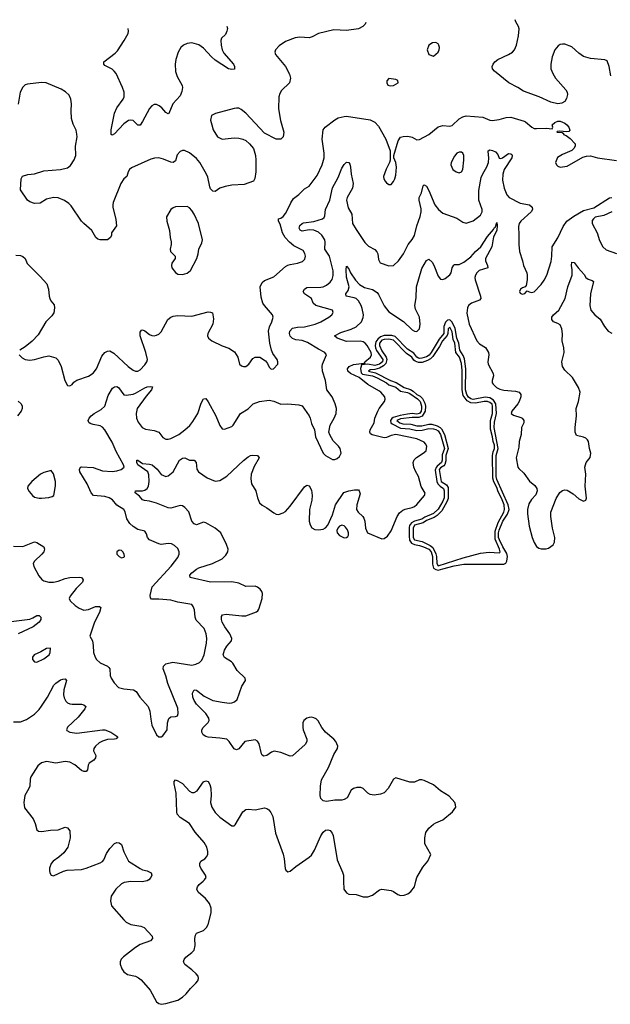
# Model space of a CAD drawing. Header units: inches. Extents: x 2143765 to 2212928, y 878963 to 1017374.
# Tile 269 of 271: x 2182363 to 2187398, y 1008949 to 1017348. Entities that reach past the tile are written whole.
import ezdxf

# ---------------------------------------------------------------- set-up
doc = ezdxf.new("R2010")
doc.units = ezdxf.units.IN
doc.header["$MEASUREMENT"] = 0
doc.layers.add('C1080', color=7, linetype='Continuous')
doc.layers.add('C1081', color=7, linetype='Continuous')

msp = doc.modelspace()

# ---------------------------------------------------------------- linework, layer by layer
at = {"layer": 'C1080', "color": 5, "elevation": 320}
for points in [[(2183436.3, 1010000), (2183406, 1009994), (2183310, 1009996.9), (2183253.5, 1009986.5), (2183230, 1009976.3), (2183181.5, 1009930), (2183143.9, 1009870), (2183136.9, 1009830), (2183145.7, 1009790), (2183249.4, 1009669.4), (2183270.2, 1009650.2), (2183310, 1009628.3), (2183395.7, 1009615.7), (2183424, 1009604), (2183492, 1009530), (2183495.3, 1009510), (2183479.3, 1009490), (2183390, 1009457.8), (2183350, 1009433.3), (2183246.8, 1009353.2), (2183227.6, 1009332.4), (2183220.4, 1009310), (2183220.4, 1009290), (2183234.4, 1009250), (2183250, 1009225.5), (2183282.6, 1009202.6), (2183350, 1009187.5), (2183375.9, 1009175.9), (2183398.7, 1009158.7), (2183475.2, 1009070), (2183528, 1008970), (2183550, 1008954.9), (2183570, 1008948.7), (2183610, 1008955.3), (2183710, 1008985.3), (2183750.9, 1009009.1), (2183783.3, 1009036.7), (2183817.8, 1009082.2), (2183865.1, 1009130), (2183880.5, 1009150), (2183886.9, 1009170), (2183883.1, 1009190), (2183867.3, 1009210), (2183830, 1009244.1), (2183770, 1009287.6), (2183759.8, 1009310), (2183763.8, 1009330), (2183778.5, 1009350), (2183831.2, 1009390), (2183849.8, 1009410.2), (2183859.3, 1009450), (2183856.2, 1009510), (2183860.5, 1009539.5), (2183870, 1009554.9), (2183930, 1009579.6), (2183956.2, 1009603.8), (2183969.8, 1009630.2), (2183995.1, 1009730), (2183996.2, 1009770), (2183981.6, 1009810), (2183947.1, 1009850), (2183884.9, 1009904.9), (2183874, 1009930), (2183879.5, 1009950), (2183893.3, 1009970), (2183926.4, 1010000)], [(2185123.3, 1010000), (2185124.9, 1009930), (2185150, 1009899.1), (2185170, 1009888.4), (2185230, 1009884.2), (2185290, 1009866), (2185330, 1009866.4), (2185370, 1009880.3), (2185430, 1009924.9), (2185450, 1009932.2), (2185530, 1009920.4), (2185550, 1009912.2), (2185586.4, 1009886.4), (2185610, 1009877.4), (2185641.5, 1009878.6), (2185673.2, 1009890), (2185698, 1009910), (2185729.3, 1009950), (2185740.7, 1010000)]]:
    msp.add_lwpolyline(points, dxfattribs=at)
at = {"layer": 'C1081', "color": 5}
for points, elevation in [([(2185314.3, 1017323.7), (2185308.2, 1017310), (2185287.7, 1017290), (2185250, 1017271.2), (2185150, 1017257.3), (2185039.6, 1017260.4), (2184910, 1017231.6), (2184857.4, 1017202.6), (2184830, 1017194.7), (2184750, 1017198.7), (2184710, 1017193.3), (2184630, 1017162), (2184575.6, 1017124.4), (2184542.8, 1017090), (2184537.3, 1017070), (2184543, 1017050), (2184630.2, 1016950.2), (2184663.7, 1016883.7), (2184672.3, 1016850), (2184662.3, 1016810), (2184596.2, 1016743.8), (2184580.9, 1016719.1), (2184571.3, 1016690), (2184568.6, 1016588.6), (2184587.1, 1016487.1), (2184614.9, 1016390), (2184610.4, 1016349.6), (2184590.4, 1016329.6), (2184550, 1016329.6), (2184450, 1016380.7), (2184290, 1016549.6), (2184250, 1016582), (2184230, 1016592.3), (2184210, 1016594.5), (2184190, 1016589.6), (2184033, 1016547), (2183999.1, 1016530), (2183990.4, 1016490), (2183999.5, 1016450), (2184012.4, 1016410), (2184050.6, 1016350), (2184090, 1016328.9), (2184190, 1016339.5), (2184230, 1016337.6), (2184264.7, 1016330), (2184290, 1016317.1), (2184322, 1016290), (2184354.9, 1016250), (2184372.7, 1016190), (2184375.5, 1016150), (2184375.5, 1016050), (2184367.9, 1015992.1), (2184356, 1015970), (2184276.7, 1015943.3), (2184170, 1015935.6), (2184115.6, 1015924.4), (2184070.4, 1015909.6), (2184030, 1015881.2), (2184010, 1015885.2), (2183990, 1015904), (2183982.6, 1015922.6), (2183965.8, 1016005.8), (2183956, 1016030), (2183899.2, 1016130), (2183870, 1016165.4), (2183810, 1016213.5), (2183768.5, 1016231.5), (2183750, 1016233.3), (2183730, 1016223.7), (2183704.8, 1016195.2), (2183690, 1016145.2), (2183670, 1016129.6), (2183650, 1016133), (2183590, 1016159.7), (2183550, 1016169.7), (2183512.7, 1016167.3), (2183482, 1016158), (2183314.9, 1016085.1), (2183299.3, 1016070), (2183288.9, 1016051.1), (2183276.3, 1016010), (2183250.5, 1015989.5), (2183226.4, 1015950), (2183160.4, 1015790), (2183157.1, 1015770), (2183157.1, 1015750), (2183183.4, 1015643.4), (2183187.3, 1015590), (2183146.8, 1015530), (2183146, 1015510), (2183138, 1015490), (2183110, 1015469.3), (2183049.6, 1015469.6), (2183030, 1015476), (2183013.2, 1015490), (2182978.4, 1015550), (2182910, 1015608.3), (2182891.1, 1015630), (2182800.6, 1015760.6), (2182780.6, 1015780.6), (2182744.8, 1015804.8), (2182690, 1015829.8), (2182650, 1015832.4), (2182590, 1015816.4), (2182536.1, 1015783.9), (2182490, 1015781.3), (2182450, 1015795.6), (2182429.8, 1015809.8), (2182370, 1015898), (2182374, 1015990), (2182386.6, 1016013.4), (2182431.9, 1016028.1), (2182490, 1016034.4), (2182570, 1016059), (2182709.8, 1016070.2), (2182770, 1016084.2), (2182796.8, 1016103.2), (2182828.3, 1016151.7), (2182840.3, 1016190), (2182838.5, 1016270), (2182852, 1016350), (2182851.1, 1016371.1), (2182844.9, 1016404.9), (2182817.5, 1016457.5), (2182804.5, 1016504.5), (2182800.9, 1016570), (2182804.8, 1016630), (2182799.7, 1016670), (2182784.1, 1016704.1), (2182753.6, 1016733.6), (2182715.2, 1016755.2), (2182589.6, 1016809.6), (2182550, 1016811.3), (2182430, 1016798.4), (2182410, 1016791.8), (2182390, 1016774), (2182365.8, 1016730), (2182351.1, 1016628.9)], 360), ([(2184128.8, 1017294), (2184133.4, 1017273.4), (2184129.1, 1017250), (2184117.2, 1017222.8), (2184083.5, 1017190), (2184077.1, 1017170), (2184079.7, 1017130), (2184090.2, 1017090), (2184103.5, 1017063.5), (2184184.2, 1016970), (2184194, 1016950), (2184194.2, 1016925.8), (2184170, 1016922.6), (2184142, 1016930), (2184030, 1017001.6), (2183996.8, 1017030), (2183930, 1017106.4), (2183890, 1017134.8), (2183830, 1017149.8), (2183790, 1017144.2), (2183758, 1017130), (2183737, 1017110), (2183714.6, 1017070), (2183694.9, 1017010), (2183687.2, 1016970), (2183690, 1016906), (2183704.8, 1016864.8), (2183746.9, 1016786.9), (2183750.5, 1016770), (2183745.5, 1016734.5), (2183730, 1016699.3), (2183668.4, 1016630), (2183633.4, 1016546.6), (2183630, 1016543.7), (2183610, 1016555.1), (2183575.4, 1016595.4), (2183552.7, 1016612.7), (2183530, 1016623.5), (2183510, 1016624.2), (2183490, 1016614), (2183469.1, 1016590.9), (2183410, 1016479), (2183390, 1016449.4), (2183369.6, 1016449.6), (2183329.4, 1016489.4), (2183310, 1016492), (2183290, 1016487), (2183250, 1016460.9), (2183170, 1016373.2), (2183150, 1016364), (2183144, 1016370), (2183142.6, 1016410), (2183170.9, 1016550), (2183190, 1016596.4), (2183245.7, 1016670), (2183252.4, 1016690), (2183253.7, 1016730), (2183240.5, 1016770), (2183184.7, 1016890), (2183169.6, 1016910), (2183150, 1016925.1), (2183090, 1016958), (2183079.5, 1016970), (2183079.5, 1016990), (2183177.2, 1017062.8), (2183196.1, 1017083.9), (2183254, 1017170), (2183286.3, 1017230), (2183289.7, 1017250), (2183286.2, 1017273.2)], 340), ([(2187401.6, 1016870), (2187388.7, 1016948.7), (2187370, 1016996), (2187350, 1017006.6), (2187230, 1017018.4), (2187170, 1017034), (2187130, 1017062), (2187070, 1017116.2), (2187010, 1017138.4), (2186990, 1017140.7), (2186970, 1017136.2), (2186954.7, 1017125.3), (2186926.4, 1017090), (2186901.3, 1017030), (2186890.4, 1016970), (2186892.2, 1016930), (2186906.7, 1016890), (2186932.2, 1016850), (2187018, 1016750), (2187030.7, 1016730), (2187034, 1016710), (2187025.2, 1016674.8), (2187010, 1016649.2), (2186984.1, 1016635.9), (2186950.4, 1016629.6), (2186890, 1016646), (2186790.9, 1016690.9), (2186659.1, 1016739.1), (2186610.7, 1016770.7), (2186533.6, 1016810), (2186412, 1016910), (2186394.5, 1016930), (2186392, 1016950), (2186399.5, 1016970), (2186414.5, 1016990), (2186438, 1017010), (2186530, 1017050.2), (2186563, 1017070), (2186580.3, 1017090), (2186597, 1017130), (2186614, 1017210), (2186619.8, 1017270), (2186615.3, 1017290), (2186593.3, 1017330), (2186586.7, 1017348.2)], 360), ([(2182357.3, 1014490), (2182382.9, 1014462.9), (2182410, 1014448), (2182450, 1014444.4), (2182488.4, 1014448.4), (2182567.5, 1014472.5), (2182610, 1014479.5), (2182670, 1014464), (2182690, 1014442.8), (2182716.4, 1014390), (2182748.9, 1014268.9), (2182770, 1014226.8), (2182790, 1014224), (2182810, 1014234.8), (2182825.4, 1014254.6), (2182850, 1014274.4), (2182948.5, 1014308.5), (2182990, 1014333.1), (2183016.8, 1014370), (2183062.3, 1014477.7), (2183090, 1014508.8), (2183110, 1014520.3), (2183130, 1014523.1), (2183164.6, 1014504.6), (2183287.4, 1014390), (2183330, 1014357.3), (2183350, 1014349.1), (2183370, 1014350.2), (2183390, 1014360.2), (2183430, 1014402.7), (2183446.3, 1014430), (2183452.2, 1014450), (2183439.5, 1014510), (2183391.1, 1014650), (2183390, 1014682), (2183401.6, 1014698.4), (2183410, 1014702), (2183430, 1014694.4), (2183470, 1014663.7), (2183490, 1014655.3), (2183510, 1014652.4), (2183530, 1014655.8), (2183550, 1014666.4), (2183570, 1014686.7), (2183626.4, 1014790), (2183650, 1014810.2), (2183670, 1014818.8), (2183710, 1014824.4), (2183830, 1014819.3), (2183970, 1014855.5), (2183990, 1014854), (2184006.4, 1014846.4), (2184016.3, 1014796.3), (2184010.4, 1014750), (2183965.5, 1014670), (2183963, 1014650), (2183973.4, 1014630), (2184000.7, 1014610), (2184090, 1014566), (2184145.1, 1014545.1), (2184195.2, 1014515.3), (2184223.8, 1014470), (2184236.3, 1014410), (2184254, 1014394), (2184270, 1014388.5), (2184290, 1014390.4), (2184315.1, 1014410), (2184350, 1014458), (2184370, 1014468.2), (2184390, 1014470.4), (2184410, 1014468.2), (2184457.4, 1014437.4), (2184475.8, 1014415.8), (2184490, 1014384.7), (2184506, 1014366), (2184528, 1014370), (2184564, 1014410), (2184564, 1014430), (2184559.3, 1014450), (2184520.8, 1014500.8), (2184508.5, 1014528.5), (2184494.2, 1014590), (2184484.6, 1014690), (2184491.2, 1014728.8), (2184512.9, 1014770), (2184523.5, 1014810), (2184517.3, 1014830), (2184448.9, 1014908.9), (2184436.2, 1014930), (2184422.3, 1014982.3), (2184413.5, 1015070), (2184430, 1015106), (2184450, 1015122.6), (2184530, 1015155.6), (2184630, 1015241.8), (2184650, 1015253.2), (2184670, 1015261.2), (2184730, 1015270.3), (2184773.3, 1015286.7), (2184793.4, 1015306.6), (2184799.7, 1015330), (2184794.6, 1015354.6), (2184778.3, 1015378.3), (2184700.2, 1015420.2), (2184662.9, 1015450), (2184625.7, 1015490), (2184603.7, 1015530), (2184583.3, 1015603.3), (2184569.6, 1015630), (2184569.2, 1015650), (2184590, 1015656.3), (2184610, 1015670.4), (2184630, 1015695.8), (2184650, 1015730.5), (2184673.5, 1015786.5), (2184696.6, 1015823.4), (2184742.3, 1015857.7), (2184790, 1015904), (2184830, 1015926.8), (2184900.2, 1016019.8), (2184942, 1016110), (2184957.4, 1016170), (2184959.2, 1016210), (2184941.1, 1016330), (2184951.3, 1016410), (2184967.8, 1016430), (2185050, 1016495.3), (2185079, 1016510), (2185130, 1016522), (2185150, 1016524.2), (2185350, 1016494.6), (2185390, 1016472.9), (2185420.9, 1016440.9), (2185483.1, 1016330), (2185520.7, 1016230), (2185521, 1016150), (2185516, 1016130), (2185485.8, 1016074.2), (2185464, 1016010), (2185467.3, 1015990), (2185478.8, 1015970), (2185490, 1015956), (2185510, 1015942.8), (2185530, 1015942.8), (2185550, 1015966.8), (2185561.6, 1015990), (2185570, 1016022), (2185574, 1016090), (2185569, 1016130), (2185553.2, 1016170), (2185552.7, 1016190), (2185590, 1016316), (2185610, 1016347.3), (2185632.8, 1016352.8), (2185673.2, 1016353.2), (2185710, 1016346.8), (2185750, 1016324), (2185770, 1016324.9), (2185850, 1016368.2), (2185930, 1016434), (2185970, 1016446.7), (2186030, 1016440.4), (2186050, 1016446), (2186110, 1016502), (2186140.1, 1016519.9), (2186170, 1016528.8), (2186310, 1016516.5), (2186370, 1016492), (2186390, 1016488.9), (2186450, 1016498), (2186510, 1016514), (2186550, 1016515.5), (2186662.4, 1016482.4), (2186676, 1016476), (2186730, 1016430.7), (2186750, 1016420.7), (2186770, 1016418.8), (2186850, 1016422), (2186902, 1016418), (2186908.7, 1016430), (2186903.7, 1016450), (2186923.7, 1016470), (2186950, 1016483), (2186970, 1016483), (2187010, 1016464.9), (2187027.3, 1016450), (2187044.9, 1016430), (2187054.4, 1016405.6), (2187044.5, 1016395.5), (2187028, 1016392), (2186963.5, 1016396.5), (2186944.7, 1016395.3), (2186942, 1016390), (2186986.8, 1016386.8), (2186998, 1016378), (2186998.8, 1016370), (2187020.9, 1016360.9), (2187056.1, 1016336.1), (2187098, 1016290), (2187099.3, 1016270), (2187088.2, 1016250), (2187070, 1016231.8), (2186990, 1016199.5), (2186948.5, 1016171.5), (2186930.8, 1016130), (2186938.8, 1016110), (2186950, 1016098.8), (2186970.7, 1016090.7), (2187030, 1016098), (2187163.6, 1016176.4), (2187195.2, 1016184.8), (2187230, 1016186), (2187290, 1016170.4), (2187450, 1016146.3)], 360), ([(2182310, 1012857.4), (2182390, 1012854.3), (2182490, 1012894), (2182510, 1012888.7), (2182568.2, 1012850), (2182575.3, 1012830), (2182568.8, 1012810), (2182551.6, 1012788.4), (2182488.8, 1012730), (2182478.7, 1012710), (2182483.8, 1012683.8), (2182525.3, 1012605.3), (2182552.2, 1012572.2), (2182570, 1012561.6), (2182610.3, 1012550.3), (2182650, 1012549.4), (2182690, 1012558.6), (2182750, 1012581.6), (2182790, 1012588.4), (2182871.4, 1012591.4), (2182888.5, 1012588.5), (2182899.2, 1012579.2), (2182903.8, 1012570), (2182897.6, 1012550), (2182843.1, 1012496.9), (2182794.4, 1012430), (2182784.9, 1012410), (2182793, 1012390), (2182834.4, 1012350), (2182870, 1012326.7), (2182910, 1012310.3), (2182950, 1012317.7), (2183010, 1012342.3), (2183043, 1012343), (2183053.7, 1012333.7), (2183043.1, 1012290), (2183001.7, 1012210), (2182961.6, 1012090), (2182983.8, 1012050), (2182990.4, 1012010), (2182992.4, 1011950), (2183004.9, 1011910), (2183018.4, 1011890), (2183050, 1011862), (2183110, 1011834.4), (2183122.3, 1011822.3), (2183130.4, 1011810), (2183134.2, 1011754.2), (2183142, 1011730), (2183167.7, 1011690), (2183205.5, 1011650), (2183250, 1011638.9), (2183332, 1011632), (2183356.7, 1011616.7), (2183387.7, 1011567.7), (2183458.4, 1011490), (2183472.4, 1011450), (2183479.9, 1011379.9), (2183490.4, 1011330.4), (2183528.5, 1011248.5), (2183550, 1011231), (2183570, 1011231), (2183582, 1011238), (2183621.2, 1011290), (2183622, 1011350), (2183634, 1011386), (2183650, 1011400.7), (2183690, 1011404), (2183708, 1011410), (2183714.5, 1011430), (2183710, 1011475.3), (2183626.5, 1011686.5), (2183609.8, 1011750), (2183587.1, 1011810), (2183587.6, 1011832.4), (2183607.5, 1011852.5), (2183667.1, 1011867.1), (2183830, 1011843.1), (2183864, 1011850), (2183895.1, 1011864.9), (2183914.8, 1011885.2), (2183936.4, 1011930), (2183956.1, 1012030), (2183959.1, 1012070), (2183953.7, 1012110), (2183934.2, 1012154.2), (2183866.2, 1012226.2), (2183858, 1012250), (2183853.3, 1012313.3), (2183842.2, 1012342.2), (2183830, 1012358.4), (2183710, 1012378.5), (2183650, 1012396), (2183550, 1012405.7), (2183486, 1012406), (2183476.6, 1012416.6), (2183475.9, 1012435.9), (2183490.9, 1012510), (2183653.8, 1012686.2), (2183710, 1012759.1), (2183722, 1012790), (2183721.1, 1012810), (2183710, 1012837), (2183683.3, 1012863.3), (2183655.8, 1012875.8), (2183630, 1012879.1), (2183570, 1012871.9), (2183550, 1012875.8), (2183469.9, 1012909.9), (2183453.7, 1012930), (2183443.5, 1012963.5), (2183430, 1012984.5), (2183370, 1012999.2), (2183330, 1013023.9), (2183302.3, 1013050), (2183276.1, 1013090), (2183262.3, 1013150), (2183251.1, 1013170), (2183190, 1013208), (2183153, 1013253), (2183125.6, 1013270), (2183090, 1013281.8), (2182993.2, 1013290), (2182970.9, 1013310.9), (2182938, 1013390), (2182876.4, 1013490), (2182871.5, 1013510), (2182881.2, 1013530), (2182890, 1013534), (2182990, 1013527.6), (2183070, 1013500.9), (2183150, 1013493.4), (2183190, 1013498.5), (2183229.2, 1013510), (2183253.3, 1013530), (2183248, 1013550), (2183184.6, 1013664.6), (2183150, 1013745.1), (2183090, 1013848.9), (2183070, 1013871.6), (2183050, 1013884), (2182990, 1013893.5), (2182962.8, 1013902.8), (2182951.2, 1013911.2), (2182947.1, 1013930), (2182954, 1013950), (2182972.8, 1013970), (2182998, 1013990), (2183058, 1014022), (2183089.8, 1014050), (2183116.4, 1014143.6), (2183155.1, 1014204.9), (2183170, 1014217.6), (2183190, 1014218.9), (2183205.5, 1014210), (2183249.3, 1014149.3), (2183270, 1014146), (2183330, 1014154.3), (2183350, 1014161.5), (2183430, 1014208), (2183450, 1014215), (2183479.2, 1014219.2), (2183494.9, 1014214.9), (2183487, 1014190), (2183442.2, 1014137.8), (2183363.2, 1014030), (2183354.9, 1013990), (2183358.7, 1013950), (2183374, 1013914), (2183407.9, 1013867.9), (2183434.3, 1013854.3), (2183510, 1013843.1), (2183550, 1013830.4), (2183584.5, 1013784.5), (2183610, 1013768.8), (2183630, 1013769.1), (2183650, 1013776.1), (2183720.5, 1013810), (2183771.4, 1013848.6), (2183812.6, 1013887.4), (2183839, 1013921), (2183880.4, 1013990), (2183910, 1014076.3), (2183930, 1014114), (2183950, 1014116.3), (2183970, 1014088.4), (2184034.9, 1013970), (2184070, 1013887.3), (2184090, 1013858.8), (2184110, 1013854.8), (2184170, 1013878), (2184183.7, 1013890), (2184244.5, 1013990), (2184311.1, 1014028.9), (2184352.3, 1014070), (2184407.7, 1014092.3), (2184490, 1014101.7), (2184530, 1014094.3), (2184590, 1014068.7), (2184650, 1014070.6), (2184743, 1014063), (2184770, 1014053.4), (2184830.4, 1013970), (2184839.5, 1013950), (2184850, 1013904.7), (2184876.3, 1013850), (2184885.5, 1013790), (2184950, 1013650.8), (2184970.8, 1013630), (2185030, 1013597.1), (2185050, 1013596.4), (2185070, 1013603.8), (2185090, 1013623), (2185102.4, 1013650), (2185095.6, 1013690), (2185080.9, 1013710), (2185034.3, 1013754.3), (2185005.5, 1013805.5), (2184998.3, 1013830), (2185011.1, 1013888.9), (2185044.2, 1013950), (2185059.7, 1013990), (2185064.2, 1014030), (2185053.6, 1014070), (2185027, 1014130), (2184981, 1014190), (2184970.6, 1014270), (2184945, 1014350), (2184941.3, 1014390), (2184945, 1014410), (2184978, 1014490), (2184963.6, 1014510), (2184910, 1014537.4), (2184815.7, 1014595.7), (2184770, 1014611.6), (2184717.9, 1014617.9), (2184688.6, 1014628.6), (2184669.1, 1014649.1), (2184662.2, 1014670), (2184664.5, 1014690), (2184690, 1014715.4), (2184730, 1014724.6), (2184790, 1014727.8), (2184880.7, 1014750), (2184930, 1014771.2), (2184999.5, 1014810), (2185025.1, 1014830), (2185035.1, 1014850), (2185029.4, 1014870), (2184886.9, 1014910), (2184865.8, 1014930), (2184849.6, 1014970), (2184789.8, 1015009.8), (2184779.6, 1015030), (2184789.8, 1015050.2), (2184810, 1015064.2), (2184930, 1015065.8), (2184950, 1015069.3), (2184977.3, 1015082.7), (2185009.7, 1015110), (2185027.4, 1015132.6), (2185035, 1015165), (2185034.7, 1015205.3), (2185003, 1015330), (2184963.1, 1015390), (2184966.4, 1015450), (2184963, 1015470), (2184937.4, 1015510), (2184910, 1015534.4), (2184870, 1015551.9), (2184830, 1015556.3), (2184770, 1015545.4), (2184753.2, 1015553.2), (2184746.1, 1015570), (2184750, 1015591.4), (2184769.8, 1015610), (2184783.6, 1015616.4), (2184870, 1015625.6), (2184944.5, 1015650), (2184958.1, 1015661.9), (2184964.5, 1015675.5), (2184968.9, 1015730), (2185005.5, 1015810), (2185030, 1015912.7), (2185076.7, 1016003.3), (2185110, 1016082.4), (2185130, 1016114), (2185150, 1016134), (2185170, 1016131.3), (2185176.7, 1016116.7), (2185183.6, 1016090), (2185188.4, 1016030), (2185206.7, 1015950), (2185199.7, 1015910), (2185153.7, 1015830), (2185150.2, 1015810), (2185164, 1015744), (2185193.4, 1015690), (2185199.7, 1015610), (2185230, 1015557.6), (2185306.1, 1015446.1), (2185336.7, 1015416.7), (2185390, 1015387.3), (2185408.5, 1015368.5), (2185417.1, 1015350), (2185421.3, 1015301.3), (2185434.6, 1015274.6), (2185510, 1015248.8), (2185550, 1015250.5), (2185593.6, 1015290), (2185635.1, 1015350), (2185675.6, 1015430), (2185710, 1015472.4), (2185730, 1015507.7), (2185748.1, 1015590), (2185776.2, 1015670), (2185784.8, 1015710), (2185785, 1015735), (2185767.8, 1015810), (2185769.8, 1015830), (2185787.5, 1015872.5), (2185803, 1015930), (2185810, 1015939.3), (2185830, 1015928), (2185850, 1015892.4), (2185902.2, 1015770), (2185932.6, 1015730), (2185970, 1015699.1), (2186090, 1015655.8), (2186141.4, 1015621.4), (2186170, 1015612.7), (2186230, 1015633), (2186290, 1015679.3), (2186305.4, 1015710), (2186305.3, 1015730), (2186277.7, 1015810), (2186275.9, 1015890), (2186297.5, 1016002.5), (2186310, 1016032.7), (2186346.7, 1016093.3), (2186360.5, 1016130), (2186363.2, 1016170), (2186356.2, 1016223.8), (2186358, 1016230), (2186370, 1016237), (2186393.1, 1016233.1), (2186419.7, 1016219.7), (2186438.2, 1016198.2), (2186450, 1016168.2), (2186464.9, 1016164.9), (2186478.4, 1016170), (2186530, 1016207.2), (2186550, 1016204.4), (2186557.2, 1016197.2), (2186562, 1016190), (2186557.7, 1016170), (2186494.4, 1016070), (2186480.7, 1016030), (2186479.2, 1015979.2), (2186492.2, 1015910), (2186515.5, 1015855.5), (2186537.1, 1015830), (2186630, 1015783.6), (2186710, 1015768.9), (2186732.6, 1015750), (2186734.7, 1015730), (2186723.6, 1015710), (2186634, 1015630), (2186622.4, 1015610), (2186615.6, 1015584.4), (2186619.5, 1015510), (2186616.9, 1015430), (2186624.2, 1015370), (2186650.4, 1015290), (2186657.6, 1015250), (2186685.5, 1015190), (2186690.5, 1015169.5), (2186690.6, 1015129.4), (2186679.6, 1015080.4), (2186672, 1015068), (2186650, 1015062), (2186632, 1015050), (2186624.7, 1015030), (2186630, 1015014), (2186645.4, 1015005.4), (2186670, 1015012), (2186690, 1015034), (2186705.4, 1015025.4), (2186730, 1015021), (2186750, 1015026.8), (2186810, 1015090.6), (2186834.3, 1015125.7), (2186856.3, 1015170), (2186893.9, 1015286.1), (2186900.5, 1015330), (2186902.7, 1015410), (2186950, 1015486.4), (2186995.1, 1015584.9), (2187028, 1015630), (2187087.3, 1015672.7), (2187170, 1015721.6), (2187257.5, 1015742.5), (2187390, 1015828.2), (2187410, 1015830.8)], 340), ([(2187410.6, 1015710), (2187342.4, 1015677.6), (2187270, 1015664.4), (2187253.4, 1015650), (2187244.8, 1015635.2), (2187242.8, 1015610), (2187287.4, 1015530), (2187305.8, 1015465.9), (2187334.4, 1015410), (2187364, 1015384), (2187450, 1015354.3)], 340), ([(2185740.7, 1010000), (2185747.6, 1010030), (2185800.1, 1010119.9), (2185842, 1010170), (2185867.3, 1010227.3), (2185817.6, 1010317.6), (2185815.8, 1010370), (2185825.2, 1010414.8), (2185849.6, 1010450), (2185890, 1010484.4), (2185910, 1010497.6), (2185970, 1010522), (2186051.8, 1010590), (2186080.7, 1010630), (2186079.6, 1010650), (2186071.5, 1010670), (2186023.2, 1010723.2), (2185951.1, 1010771.1), (2185890, 1010822), (2185810, 1010858.9), (2185790, 1010864.7), (2185770, 1010863.6), (2185730, 1010845.1), (2185690, 1010843.1), (2185570, 1010881.2), (2185550, 1010869), (2185505.5, 1010790), (2185470, 1010754), (2185439.1, 1010740.9), (2185386.1, 1010733.9), (2185350, 1010738.3), (2185330, 1010749.7), (2185289.8, 1010789.8), (2185270, 1010797.7), (2185237.8, 1010797.8), (2185209.5, 1010790.5), (2185190, 1010774.3), (2185156, 1010710), (2185130, 1010695.8), (2185110, 1010690.8), (2185050, 1010690.9), (2184978.3, 1010678.3), (2184950, 1010683.5), (2184930, 1010704.5), (2184923.5, 1010730), (2184926, 1010810), (2184935, 1010865), (2184994.5, 1010970), (2185039.6, 1011080.4), (2185071.3, 1011130), (2185075.1, 1011150), (2185058.7, 1011190), (2185042.4, 1011210), (2184970.6, 1011270.6), (2184939.7, 1011310), (2184906.1, 1011366.1), (2184890, 1011382.9), (2184870, 1011393.6), (2184850, 1011398), (2184830, 1011395.8), (2184810, 1011389.7), (2184786.4, 1011370), (2184778, 1011350), (2184775.8, 1011310), (2184779.5, 1011290), (2184810.4, 1011210), (2184810.3, 1011189.7), (2184795.3, 1011164.7), (2184690, 1011068), (2184670, 1011066.3), (2184590, 1011096.8), (2184533, 1011107), (2184510, 1011099.1), (2184470, 1011072.6), (2184445.4, 1011065.4), (2184430, 1011075.1), (2184425.3, 1011085.3), (2184404.5, 1011170), (2184390, 1011193.7), (2184370, 1011204.8), (2184281.5, 1011190), (2184232.4, 1011127.6), (2184210, 1011118.9), (2184190, 1011127.8), (2184147.8, 1011190), (2184127.8, 1011210), (2184070, 1011219.9), (2183968.8, 1011228.8), (2183950, 1011233.5), (2183927.4, 1011247.4), (2183916.8, 1011270), (2183916.8, 1011290), (2183927.1, 1011310), (2183970, 1011352.4), (2183977.7, 1011370), (2183975.4, 1011390), (2183950, 1011428.7), (2183870, 1011508.9), (2183850, 1011539.7), (2183839.8, 1011570), (2183837.2, 1011602.8), (2183849.3, 1011630), (2183870, 1011628.2), (2183936.7, 1011576.7), (2184010, 1011541.6), (2184090, 1011525.1), (2184150, 1011519), (2184170, 1011521.5), (2184193, 1011530), (2184215.6, 1011550), (2184258, 1011662), (2184286.6, 1011710), (2184286, 1011730), (2184217.7, 1011797.7), (2184178.7, 1011858.7), (2184168, 1011870), (2184110, 1011906.4), (2184097.4, 1011930), (2184109, 1011970), (2184130, 1012003.6), (2184168.3, 1012050), (2184172.8, 1012070), (2184155.1, 1012110), (2184111.6, 1012170), (2184089.8, 1012210), (2184083.5, 1012230), (2184084.2, 1012255.8), (2184093.2, 1012270), (2184123.3, 1012276.7), (2184257, 1012263), (2184290, 1012263.6), (2184382.7, 1012297.3), (2184394.3, 1012305.7), (2184401.6, 1012318.4), (2184429.6, 1012410), (2184432.9, 1012452.9), (2184427, 1012470), (2184412.3, 1012490), (2184390, 1012507.3), (2184370, 1012515.1), (2184290, 1012514.2), (2184230, 1012541), (2184172.5, 1012552.5), (2183990, 1012549.9), (2183817.2, 1012590), (2183814, 1012610), (2183829.7, 1012630), (2183870, 1012661.5), (2183890, 1012672), (2184007.3, 1012710), (2184087.6, 1012750), (2184120.6, 1012779.4), (2184137.4, 1012810), (2184139.8, 1012830), (2184126.8, 1012870), (2184078, 1012970), (2184030, 1013010.4), (2183950, 1013056.5), (2183930, 1013062.7), (2183870, 1013038), (2183850, 1013047.7), (2183829.8, 1013070), (2183803.9, 1013150), (2183770, 1013187.1), (2183750, 1013199.8), (2183730, 1013203.1), (2183650, 1013181.5), (2183630, 1013185.3), (2183530, 1013224.3), (2183470, 1013239.9), (2183425.5, 1013245.5), (2183410, 1013253.5), (2183383.2, 1013283.2), (2183347.3, 1013312.7), (2183349.2, 1013330), (2183410, 1013328), (2183430, 1013334.5), (2183450, 1013349.2), (2183460.2, 1013370), (2183467.3, 1013410), (2183464.6, 1013464.6), (2183454, 1013490), (2183371.1, 1013550), (2183360.3, 1013570), (2183362, 1013590), (2183370, 1013591.1), (2183410, 1013562.6), (2183470, 1013557.5), (2183490.9, 1013550.9), (2183534.7, 1013514.7), (2183570, 1013468), (2183610, 1013452.7), (2183630, 1013457.6), (2183671.5, 1013490), (2183726.4, 1013590), (2183750, 1013609), (2183770, 1013610.3), (2183810, 1013591.8), (2183850, 1013590.4), (2183868.4, 1013570), (2183873, 1013513), (2183888.2, 1013490), (2183960.5, 1013440.5), (2184030, 1013410.4), (2184070, 1013418.4), (2184130, 1013453.4), (2184270, 1013587.6), (2184310, 1013620.4), (2184330, 1013630.5), (2184350, 1013633.4), (2184390, 1013630.5), (2184404.9, 1013610), (2184362.8, 1013537.2), (2184337.6, 1013470), (2184332.2, 1013430), (2184337.7, 1013390), (2184374.7, 1013330), (2184389.2, 1013269.2), (2184407.6, 1013227.6), (2184430, 1013207.4), (2184470, 1013184.6), (2184530, 1013141.3), (2184550, 1013130.3), (2184570, 1013127.2), (2184610, 1013140.2), (2184630, 1013153.6), (2184670, 1013199.6), (2184790, 1013364.2), (2184810, 1013376.5), (2184830, 1013372.7), (2184850, 1013334.8), (2184856.3, 1013290), (2184852.9, 1013250), (2184834, 1013170), (2184830.2, 1013070.2), (2184838.3, 1013038.3), (2184854.1, 1013014.1), (2184879.6, 1012999.6), (2184910, 1012996), (2184950, 1013003.1), (2184970, 1013012.2), (2184990, 1013037.1), (2185030, 1013123.8), (2185055.3, 1013210), (2185126.2, 1013313.8), (2185170, 1013330.4), (2185217.1, 1013337.1), (2185250, 1013336.3), (2185257.3, 1013330), (2185264.5, 1013304.5), (2185235.8, 1013210), (2185234.9, 1013170), (2185247.7, 1013147.7), (2185288, 1013110), (2185295.8, 1013095.8), (2185304.4, 1013070), (2185310.6, 1013010), (2185327.3, 1012970), (2185450, 1012920.7), (2185470, 1012922.8), (2185498, 1012942), (2185530, 1012986.8), (2185579.8, 1013110), (2185599.9, 1013140.1), (2185630, 1013163.9), (2185650, 1013173.4), (2185710, 1013186.7), (2185730, 1013196), (2185748.9, 1013211.1), (2185815.1, 1013290), (2185818.4, 1013310), (2185785.3, 1013365.3), (2185763.5, 1013450), (2185736.2, 1013496.2), (2185722.5, 1013530), (2185717.2, 1013570), (2185726, 1013594), (2185745.3, 1013614.7), (2185803.7, 1013650), (2185827.3, 1013670), (2185833.3, 1013710), (2185822.9, 1013730), (2185810, 1013742.9), (2185750, 1013771.2), (2185570, 1013809.8), (2185530, 1013802.3), (2185490, 1013782.7), (2185470, 1013782), (2185366.5, 1013806.5), (2185354.9, 1013814.9), (2185348.1, 1013828.1), (2185351.6, 1013850), (2185383.5, 1013910), (2185391.1, 1013950), (2185415.8, 1014010), (2185426.3, 1014030), (2185473, 1014090), (2185479.6, 1014110), (2185475.6, 1014130), (2185442.4, 1014170), (2185423.3, 1014183.3), (2185330, 1014235.9), (2185256.3, 1014296.3), (2185183.5, 1014330), (2185161.3, 1014350), (2185158.9, 1014370), (2185173, 1014390), (2185210, 1014406.8), (2185298.5, 1014418.5), (2185307.3, 1014412.7), (2185301.5, 1014421.5), (2185304.7, 1014430), (2185353.5, 1014470), (2185360.7, 1014490), (2185358.2, 1014510), (2185325.6, 1014570), (2185309.2, 1014589.2), (2185290, 1014599.8), (2185264.4, 1014604.4), (2185150, 1014603.4), (2185069, 1014630), (2185048, 1014650), (2185099.5, 1014680.5), (2185190, 1014707.4), (2185230, 1014728), (2185276.2, 1014770), (2185292, 1014808), (2185292.7, 1014830), (2185283.5, 1014883.5), (2185273.9, 1014910), (2185250.3, 1014950.3), (2185230, 1014969.1), (2185215.3, 1014975.3), (2185147, 1014990), (2185144.4, 1015010), (2185163, 1015037), (2185170.6, 1015070), (2185148, 1015152), (2185144.9, 1015215.1), (2185150, 1015244.7), (2185170, 1015222.8), (2185182.6, 1015190), (2185227.1, 1015127.1), (2185261.2, 1015090), (2185303.8, 1015063.8), (2185370, 1015046.4), (2185410, 1015020.6), (2185422.9, 1015002.9), (2185470, 1014907.6), (2185510, 1014855.3), (2185633.7, 1014773.7), (2185710, 1014702.8), (2185730, 1014691), (2185750, 1014687.3), (2185771.8, 1014710), (2185777.6, 1014750), (2185771.1, 1014810), (2185737.7, 1014877.7), (2185730.7, 1014910), (2185744.3, 1014975.7), (2185746.5, 1015070), (2185790, 1015224.9), (2185830, 1015294), (2185850, 1015304), (2185879.3, 1015279.3), (2185894.4, 1015254.4), (2185930, 1015160.7), (2185950, 1015135.5), (2185970, 1015132.4), (2185990, 1015140.3), (2186030, 1015170.4), (2186042, 1015190), (2186050, 1015230.7), (2186064.8, 1015255.2), (2186070, 1015259.5), (2186110, 1015260.6), (2186150, 1015278.9), (2186210, 1015324.3), (2186250, 1015371), (2186294.8, 1015410), (2186350, 1015499.6), (2186401.7, 1015558.3), (2186410, 1015575.8), (2186418.7, 1015581.3), (2186430, 1015618), (2186434.8, 1015594.8), (2186430.2, 1015550.2), (2186403.6, 1015496.4), (2186387.2, 1015410), (2186334, 1015310), (2186333.1, 1015290), (2186352.2, 1015250), (2186353.4, 1015230), (2186280.2, 1015210), (2186260.9, 1015190), (2186248.8, 1015170), (2186243.2, 1015150), (2186244.9, 1015130), (2186292.1, 1014990), (2186294.3, 1014970), (2186283.4, 1014956.6), (2186214, 1014930), (2186190.4, 1014910), (2186180.3, 1014890), (2186174.2, 1014845.8), (2186194.4, 1014750), (2186259.3, 1014610), (2186284.2, 1014584.2), (2186332.7, 1014552.7), (2186360.3, 1014510), (2186362.6, 1014490), (2186353.1, 1014430), (2186356.5, 1014410), (2186400.3, 1014330), (2186402, 1014310), (2186390.3, 1014270), (2186391.8, 1014250), (2186399, 1014239), (2186426.4, 1014210), (2186455, 1014195), (2186490, 1014187.2), (2186590, 1014179.6), (2186620.7, 1014170), (2186636, 1014150), (2186636.1, 1014130), (2186620.2, 1014090), (2186609.1, 1014070), (2186557.6, 1014010), (2186553, 1013990), (2186573.3, 1013973.3), (2186635.3, 1013955.3), (2186647.7, 1013947.7), (2186661.6, 1013930), (2186661.3, 1013910), (2186641.2, 1013870), (2186637.8, 1013810), (2186622.2, 1013750), (2186619.5, 1013700.5), (2186594.9, 1013610), (2186610.6, 1013530.6), (2186618.5, 1013518.5), (2186661.1, 1013481.1), (2186710, 1013410.7), (2186754.6, 1013374.6), (2186770.5, 1013350), (2186775.5, 1013330), (2186763.9, 1013296.1), (2186725.1, 1013254.9), (2186702.8, 1013217.2), (2186691.5, 1013170), (2186691.7, 1013131.7), (2186706.6, 1013026.6), (2186731.6, 1012930), (2186749.2, 1012889.2), (2186770, 1012855.5), (2186790, 1012840.5), (2186810, 1012834.9), (2186850, 1012834.4), (2186870, 1012840.4), (2186910, 1012868.2), (2186923, 1012890), (2186925.3, 1012930), (2186905.3, 1013010), (2186890.8, 1013110), (2186892.2, 1013147.8), (2186935.7, 1013264.3), (2186966.6, 1013313.4), (2186990, 1013332), (2187010, 1013338), (2187030, 1013335.3), (2187082, 1013302), (2187130, 1013260.5), (2187170, 1013241), (2187189.2, 1013250.8), (2187194.5, 1013265.5), (2187183.1, 1013370), (2187188.7, 1013470), (2187180.9, 1013530), (2187193.5, 1013570), (2187225.3, 1013614.7), (2187231.7, 1013651.7), (2187220.4, 1013690), (2187211.1, 1013750), (2187204.1, 1013764.1), (2187190, 1013778.7), (2187170, 1013788.2), (2187110, 1013801.6), (2187099.3, 1013830), (2187099, 1013870), (2187108.8, 1013968.8), (2187107.3, 1014030), (2187127.4, 1014090), (2187140.4, 1014170), (2187125.7, 1014210), (2187075.9, 1014295.9), (2187010, 1014359.7), (2186990.8, 1014390), (2186985.5, 1014430), (2187005, 1014510), (2187001.2, 1014550), (2186987.7, 1014610), (2186991.5, 1014668.5), (2186985.7, 1014710), (2186970, 1014744.4), (2186950, 1014757.3), (2186915.1, 1014770), (2186898.3, 1014790), (2186898.5, 1014810), (2186912.6, 1014830), (2186958.7, 1014870), (2187013.2, 1014970), (2187035.8, 1015070), (2187072.7, 1015170), (2187073.9, 1015213.9), (2187067.6, 1015252.4), (2187070, 1015278.8), (2187090, 1015276.4), (2187123.7, 1015230), (2187174.3, 1015174.3), (2187190, 1015148.7), (2187210, 1015133.4), (2187243.4, 1015123.4), (2187253.7, 1015113.7), (2187230.2, 1015010), (2187223.6, 1014910), (2187231.7, 1014870), (2187266.3, 1014830), (2187312.3, 1014792.3), (2187349.6, 1014729.6), (2187380.2, 1014690), (2187410, 1014673.4)], 320), ([(2182330, 1015340.5), (2182370, 1015336.5), (2182390, 1015328), (2182410, 1015310.4), (2182427.9, 1015267.9), (2182538.6, 1015158.6), (2182594, 1015094), (2182608.9, 1015050), (2182613, 1014990), (2182619.3, 1014970), (2182628.9, 1014948.9), (2182656.1, 1014916.1), (2182660.4, 1014890), (2182653.5, 1014846.5), (2182636.9, 1014823.1), (2182585.7, 1014770), (2182520.5, 1014659.5), (2182470, 1014604.5), (2182410, 1014557.6), (2182362.8, 1014530)], 360), ([(2182350, 1014094.9), (2182374.9, 1014070), (2182383.1, 1014050), (2182383.1, 1014030), (2182374, 1014010), (2182343.2, 1013970)], 340), ([(2182290, 1012213.8), (2182450, 1012235.6), (2182475.2, 1012244.8), (2182510, 1012265.7), (2182530, 1012264.9), (2182543.7, 1012250), (2182543.6, 1012230), (2182528.9, 1012210), (2182478.9, 1012170), (2182350, 1012110.5)], 320), ([(2182310, 1011358.3), (2182370, 1011359.6), (2182420.5, 1011379.5), (2182490, 1011424.4), (2182530, 1011463.6), (2182550, 1011491.5), (2182599.8, 1011570), (2182654, 1011670), (2182670, 1011687.9), (2182710, 1011715.8), (2182730, 1011723.7), (2182750, 1011724.9), (2182761.6, 1011710), (2182739.3, 1011630), (2182736.2, 1011590), (2182742.2, 1011562.2), (2182755.6, 1011535.6), (2182770, 1011521.7), (2182790, 1011512.6), (2182810, 1011508.3), (2182890.1, 1011510.1), (2182910, 1011503.7), (2182926.4, 1011490), (2182919.5, 1011470), (2182860.9, 1011399.1), (2182770, 1011314), (2182761.6, 1011290), (2182765.5, 1011285.5), (2182791, 1011270), (2182850, 1011262.8), (2183070, 1011291), (2183090, 1011289.2), (2183138.4, 1011270), (2183198.8, 1011230), (2183185.5, 1011214.5), (2183172, 1011210), (2183110, 1011207.1), (2183070, 1011194.4), (2183041.7, 1011178.3), (2183008.8, 1011150), (2182995.8, 1011130), (2182993, 1011110), (2183013, 1011070), (2183010.5, 1011050), (2182995.5, 1011030), (2182954.9, 1011005.1), (2182946, 1010990), (2182939.5, 1010950), (2182930, 1010935.1), (2182910, 1010934.7), (2182890, 1010943.5), (2182831.9, 1010991.9), (2182790, 1011015.7), (2182750, 1011019.5), (2182670, 1011006.5), (2182590, 1011021.3), (2182550, 1011009.8), (2182518, 1010982), (2182458.7, 1010890), (2182451.7, 1010870), (2182448, 1010810), (2182442, 1010790), (2182406.3, 1010730), (2182398.9, 1010670), (2182405.2, 1010625.3), (2182478.4, 1010530), (2182495.8, 1010490), (2182510, 1010438), (2182524.4, 1010424.4), (2182550, 1010421.6), (2182626.1, 1010433.9), (2182690, 1010436.5), (2182750, 1010459.5), (2182770, 1010454.9), (2182789.1, 1010429.1), (2182792.7, 1010370), (2182774, 1010290), (2182739.1, 1010240.9), (2182696.7, 1010203.3), (2182648.4, 1010170), (2182630, 1010149.2), (2182617.6, 1010110), (2182617.1, 1010090), (2182619.1, 1010070), (2182630.6, 1010050.6), (2182650, 1010044), (2182734.9, 1010085.1), (2182766.2, 1010093.8), (2182890, 1010099.3), (2182930.5, 1010110.5), (2183050, 1010156.1), (2183070, 1010167.7), (2183079.3, 1010180.8), (2183104, 1010236), (2183130, 1010276.9), (2183170, 1010319.1), (2183190, 1010327.9), (2183210, 1010327.4), (2183230, 1010312.7), (2183250.2, 1010250), (2183290.3, 1010170), (2183390, 1010106), (2183410, 1010096.5), (2183450, 1010087.2), (2183483, 1010070), (2183490.3, 1010050), (2183481.3, 1010030), (2183463.8, 1010010), (2183450, 1010002.7), (2183436.3, 1010000)], 320), ([(2183926.4, 1010000), (2183937.4, 1010010), (2183953, 1010030), (2183947.3, 1010050), (2183905.9, 1010110), (2183898.3, 1010130), (2183897.4, 1010150), (2183908.3, 1010170), (2183940.5, 1010190), (2183959.3, 1010210), (2183967, 1010230), (2183966.9, 1010253.1), (2183958.1, 1010290), (2183936.3, 1010330), (2183858.2, 1010418.2), (2183811.3, 1010491.3), (2183730, 1010541.5), (2183706.5, 1010570), (2183701.9, 1010590), (2183695.5, 1010750), (2183679.8, 1010830), (2183679.7, 1010850), (2183690, 1010862.4), (2183710, 1010856.1), (2183750, 1010833), (2183810, 1010767.5), (2183830, 1010755.9), (2183850, 1010754.4), (2183875.1, 1010770), (2183930, 1010846.3), (2183950, 1010855.2), (2183970, 1010850.3), (2183984.6, 1010824.6), (2183991.4, 1010791.4), (2183995.3, 1010730), (2183990.1, 1010670), (2184000.9, 1010630), (2184030, 1010585.4), (2184070, 1010545), (2184170, 1010472), (2184190, 1010470.5), (2184200.5, 1010479.5), (2184265.1, 1010590), (2184290, 1010610.5), (2184310, 1010613.4), (2184370, 1010608.2), (2184450, 1010625.5), (2184470, 1010619.1), (2184487.2, 1010607.2), (2184504.8, 1010584.8), (2184520.3, 1010550), (2184542.7, 1010410), (2184608.2, 1010230), (2184617.6, 1010190), (2184626.4, 1010106.4), (2184632.3, 1010092.3), (2184650, 1010079.1), (2184670, 1010084.4), (2184716.2, 1010123.8), (2184830, 1010203), (2184850, 1010221.5), (2184876.2, 1010263.8), (2184930, 1010386.7), (2184950, 1010415.8), (2184970, 1010434), (2184990, 1010437.6), (2185010.4, 1010430), (2185026.4, 1010410), (2185034.3, 1010390), (2185070, 1010181), (2185116.2, 1010076.2), (2185122.3, 1010050), (2185123.3, 1010000)], 320)]:
    msp.add_lwpolyline(points, dxfattribs=dict(at, elevation=elevation))
for points, elevation in [([(2185910, 1017153.2), (2185882, 1017150), (2185851.3, 1017130), (2185836, 1017090), (2185850, 1017052), (2185890, 1017038), (2185930, 1017071.3), (2185939.3, 1017090), (2185940.9, 1017110), (2185936, 1017130), (2185930, 1017142)], 380), ([(2185510, 1016846), (2185492.7, 1016827.3), (2185492, 1016810), (2185502, 1016790), (2185522.8, 1016782.8), (2185550, 1016787.3), (2185588.7, 1016810), (2185588, 1016830), (2185570, 1016837.2)], 380), ([(2186110, 1016219.3), (2186090, 1016209.2), (2186070, 1016184), (2186040.7, 1016130), (2186037.3, 1016110), (2186056, 1016070), (2186084.7, 1016050), (2186110, 1016040.7), (2186130, 1016051), (2186139.5, 1016070), (2186149.4, 1016150), (2186149.3, 1016190), (2186141.2, 1016210), (2186130, 1016218)], 360), ([(2183790, 1015753.6), (2183690, 1015751.8), (2183670, 1015744.5), (2183650.3, 1015729.7), (2183613.2, 1015666.8), (2183616.3, 1015630), (2183640.5, 1015550), (2183644.9, 1015490), (2183653.7, 1015453.7), (2183654, 1015430), (2183644.4, 1015390), (2183648, 1015370), (2183687.3, 1015330), (2183687.3, 1015310), (2183660.7, 1015270), (2183656.3, 1015250), (2183659.1, 1015230), (2183690, 1015190.7), (2183710, 1015178), (2183750, 1015174.4), (2183790, 1015184.9), (2183817.6, 1015210), (2183872.7, 1015310), (2183885.2, 1015350), (2183889.3, 1015390), (2183916.4, 1015443.6), (2183920.5, 1015470), (2183887.3, 1015610), (2183851.1, 1015690), (2183830, 1015719.5), (2183810, 1015742)], 380), ([(2186030, 1014786.9), (2186010, 1014786), (2185992.8, 1014767.2), (2185978.8, 1014730), (2185979.1, 1014670), (2185938.5, 1014621.5), (2185871.7, 1014508.3), (2185852.5, 1014487.5), (2185830, 1014472.9), (2185790, 1014459.6), (2185770, 1014457.7), (2185761.4, 1014461.4), (2185747.3, 1014470), (2185724.4, 1014504.4), (2185670, 1014538.5), (2185565.3, 1014645.3), (2185535, 1014655), (2185470, 1014653.3), (2185438.6, 1014641.4), (2185416.1, 1014623.9), (2185399.8, 1014600.2), (2185393.9, 1014570), (2185396.2, 1014550), (2185405.9, 1014525.9), (2185457.8, 1014450), (2185454.6, 1014430), (2185430, 1014409.8), (2185390, 1014398.9), (2185330, 1014410), (2185275.4, 1014404.6), (2185277.2, 1014397.2), (2185267.8, 1014372.2), (2185274.8, 1014334.8), (2185285.2, 1014325.2), (2185370, 1014308.8), (2185410, 1014292.9), (2185490, 1014250), (2185510, 1014234), (2185570, 1014213.1), (2185610, 1014179.6), (2185670, 1014167.2), (2185690, 1014158.1), (2185753.4, 1014113.4), (2185776.7, 1014090), (2185789.8, 1014050), (2185789.8, 1014030), (2185785.3, 1014010), (2185770.5, 1013989.5), (2185750, 1013983.3), (2185710, 1013987.5), (2185670, 1013983.6), (2185607.5, 1013972.5), (2185546.7, 1013953.3), (2185534.3, 1013945.7), (2185524.6, 1013930), (2185528.2, 1013910), (2185539.4, 1013899.4), (2185610, 1013864.6), (2185690, 1013856.9), (2185750, 1013842.3), (2185794.7, 1013845.3), (2185850, 1013860), (2185890, 1013857.4), (2185910, 1013852.2), (2185930, 1013840.3), (2185951.2, 1013810), (2185984.2, 1013690), (2185964.4, 1013635.6), (2185964.6, 1013590), (2185958.8, 1013570), (2185921, 1013539), (2185912.3, 1013527.7), (2185905.2, 1013505.1), (2185919.3, 1013410), (2185928, 1013388), (2185947.6, 1013367.6), (2185976.8, 1013350), (2185982.5, 1013330), (2185981.9, 1013270), (2185970, 1013241.2), (2185930, 1013173), (2185890, 1013137), (2185815.6, 1013104.4), (2185790, 1013086.2), (2185729.7, 1013070.3), (2185703.7, 1013056.3), (2185687.4, 1013032.6), (2185683.4, 1013016.6), (2185683.3, 1012943.3), (2185686.9, 1012906.9), (2185702.6, 1012882.6), (2185729.8, 1012869.8), (2185770, 1012862.6), (2185806.8, 1012850), (2185850, 1012830.8), (2185870, 1012810), (2185882.3, 1012770), (2185882.8, 1012702.8), (2185892.1, 1012670), (2185910, 1012656.8), (2185930, 1012653.1), (2185970, 1012664.2), (2186067, 1012690), (2186150, 1012704), (2186490, 1012703.4), (2186508.4, 1012711.6), (2186515.8, 1012730), (2186521.6, 1012770), (2186514.5, 1012794.5), (2186480.8, 1012850), (2186452.1, 1012910), (2186445.9, 1012930), (2186445.3, 1012970), (2186450, 1012993.1), (2186481.1, 1013070), (2186521.7, 1013130), (2186534.6, 1013170), (2186526.9, 1013210), (2186430, 1013426.4), (2186424.5, 1013450), (2186423.8, 1013630), (2186441.6, 1013690), (2186408.6, 1013870), (2186410, 1013913.6), (2186427.9, 1013990), (2186420.9, 1014070), (2186401.9, 1014101.9), (2186370, 1014122.2), (2186330, 1014126.7), (2186230, 1014108.1), (2186210, 1014114), (2186190, 1014129.1), (2186175, 1014150), (2186164.7, 1014190), (2186165.7, 1014370), (2186155.6, 1014455.6), (2186144.2, 1014484.2), (2186114.5, 1014530), (2186106.1, 1014590), (2186089.2, 1014630), (2186074.5, 1014714.5), (2186048.7, 1014768.7)], 320), ([(2186030, 1014725.3), (2186016.3, 1014710), (2186012.4, 1014670), (2186006.1, 1014653.9), (2185967.4, 1014610), (2185940.6, 1014559.4), (2185884.9, 1014475.1), (2185864.3, 1014455.7), (2185839.3, 1014440.7), (2185794.8, 1014425.2), (2185763.8, 1014423.8), (2185734, 1014434), (2185722.9, 1014442.9), (2185706.8, 1014470), (2185660.7, 1014500.7), (2185550, 1014613.2), (2185510, 1014621.7), (2185470, 1014621.4), (2185450, 1014615.5), (2185431.3, 1014590), (2185430.7, 1014570), (2185450, 1014523.7), (2185488.3, 1014468.3), (2185493.4, 1014450), (2185483.8, 1014416.2), (2185464.1, 1014395.9), (2185430, 1014375), (2185390, 1014362.7), (2185350, 1014361.2), (2185336, 1014350), (2185396.8, 1014336.8), (2185523, 1014270), (2185572.9, 1014252.9), (2185640.9, 1014210), (2185693.9, 1014193.9), (2185718.5, 1014178.5), (2185749.5, 1014150), (2185776.7, 1014136.7), (2185797.4, 1014117.4), (2185816.7, 1014076.7), (2185823.3, 1014050), (2185819, 1014010), (2185794.2, 1013965.8), (2185766.5, 1013953.5), (2185710, 1013955), (2185610, 1013942.3), (2185579.2, 1013930), (2185590, 1013920.3), (2185602.9, 1013910), (2185630, 1013901.9), (2185697.3, 1013897.3), (2185750, 1013882.8), (2185790, 1013884.6), (2185850, 1013899.1), (2185877.2, 1013897.2), (2185922.5, 1013882.5), (2185948.1, 1013868.1), (2185958.7, 1013858.7), (2185985.4, 1013810), (2186016.5, 1013690), (2185996.8, 1013630), (2185996, 1013584), (2185986.1, 1013553.9), (2185977.7, 1013542.3), (2185950, 1013525), (2185939.4, 1013510), (2185957.1, 1013410), (2186000.9, 1013380.9), (2186016.1, 1013356.1), (2186015.1, 1013264.9), (2186004, 1013236), (2185960.7, 1013159.3), (2185920.9, 1013119.1), (2185897.5, 1013102.5), (2185830, 1013076.2), (2185803.6, 1013056.4), (2185730, 1013035.6), (2185716.3, 1013010), (2185717.9, 1012930), (2185727.4, 1012910), (2185795.4, 1012895.4), (2185862.6, 1012862.6), (2185885.4, 1012845.4), (2185911.8, 1012791.8), (2185916.6, 1012770), (2185918.1, 1012710), (2185930, 1012689), (2186143.1, 1012756.9), (2186290, 1012796.3), (2186365.9, 1012805.9), (2186450, 1012800.1), (2186455.9, 1012804.1), (2186459, 1012810), (2186453.9, 1012830), (2186417.3, 1012917.3), (2186415.8, 1012984.2), (2186441, 1013059), (2186490, 1013146.7), (2186496, 1013170), (2186492.2, 1013210), (2186470, 1013267.5), (2186441.8, 1013321.8), (2186430, 1013358.1), (2186405.2, 1013405.2), (2186396.1, 1013436.1), (2186393.9, 1013630), (2186398.6, 1013661.4), (2186412, 1013690), (2186410, 1013719.8), (2186398.8, 1013750), (2186393.6, 1013790), (2186375.9, 1013855.9), (2186377, 1013930), (2186394, 1013990), (2186394.2, 1014050), (2186390, 1014067.4), (2186370, 1014083.5), (2186350, 1014090.3), (2186323.1, 1014090), (2186250, 1014076.1), (2186210, 1014078.3), (2186177.6, 1014097.6), (2186142.5, 1014142.5), (2186134.2, 1014190), (2186134.6, 1014354.6), (2186130, 1014415.1), (2186112.6, 1014470), (2186082.3, 1014510), (2186072.1, 1014590), (2186058.8, 1014618.8), (2186050, 1014685.7)], 340), ([(2182630, 1013501.2), (2182570, 1013484.5), (2182538.8, 1013470), (2182465.5, 1013410), (2182433.4, 1013370), (2182430.7, 1013350), (2182444.1, 1013324.1), (2182471.3, 1013290), (2182490, 1013276), (2182527.5, 1013267.5), (2182550, 1013267.3), (2182610, 1013271), (2182640.2, 1013279.8), (2182654, 1013290), (2182667.9, 1013372.1), (2182667.8, 1013410), (2182650, 1013475.3)], 360), ([(2185110, 1013035.3), (2185090, 1013026.9), (2185074.5, 1013010), (2185066.4, 1012990), (2185068.4, 1012970), (2185089.1, 1012949.1), (2185130, 1012929.2), (2185148, 1012932), (2185159.4, 1012940.6), (2185165.1, 1012950), (2185165.1, 1012970), (2185156.2, 1012996.2), (2185140.4, 1013020.4), (2185130, 1013030)], 320), ([(2183210, 1012822), (2183192, 1012810), (2183192, 1012790), (2183212, 1012770), (2183230, 1012758), (2183250, 1012762), (2183255.3, 1012770), (2183254, 1012790), (2183242, 1012810), (2183230, 1012819)], 360), ([(2182626, 1011986), (2182590, 1011984), (2182544.1, 1011955.9), (2182486.8, 1011930), (2182471, 1011910), (2182470.8, 1011890), (2182490, 1011870.8), (2182510, 1011867.3), (2182570, 1011894.8), (2182613.2, 1011930), (2182624, 1011950)], 340)]:
    msp.add_lwpolyline(points, close=True, dxfattribs=dict(at, elevation=elevation))

doc.saveas('drawing.dxf')
